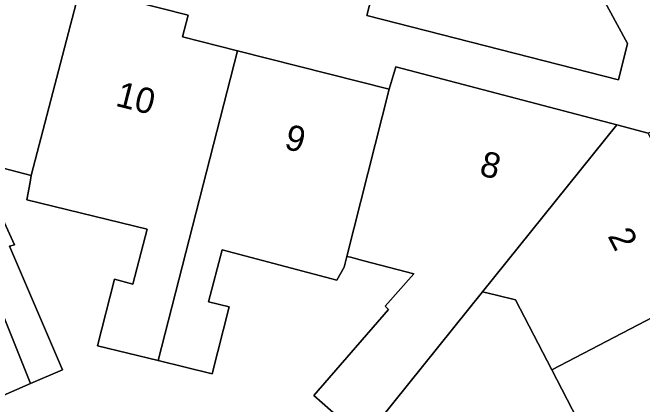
# Model space of a CAD drawing. Extents: x 158352 to 159489, y 383828 to 384603.
# Drawn here: x 159290.47 to 159315.23, y 384365.71 to 384381.11 of the extents above; entities that cross this region are included whole.
import ezdxf

# ---------------------------------------------------------------- set-up
doc = ezdxf.new("R2010")
doc.units = 0
for name, color, linetype in [('IMGEO_Erf', 7, 'Continuous'), ('IMGEO_Groenvoorziening', 7, 'Continuous'), ('IMGEO_Pand', 7, 'Continuous'), ('IMGEO_Pand_nummerreeks', 7, 'Continuous'), ('IMGEO_Voetpad_open', 7, 'Continuous')]:
    doc.layers.add(name, color=color, linetype=linetype)

msp = doc.modelspace()

# ---------------------------------------------------------------- linework, layer by layer
at = {"layer": 'IMGEO_Erf'}
for points in [[(159313.66, 384363.216), (159311.666, 384367.07), (159310.24, 384369.825), (159309.5, 384370.004), (159308.946, 384370.138), (159304.272, 384364.326), (159302.313, 384366.053), (159305.244, 384369.446), (159305.114, 384369.576), (159306.241, 384370.847), (159304.273, 384371.357), (159303.751, 384371.492), (159303.607, 384371.529), (159303.501, 384371.111), (159303.221, 384370.594), (159298.714, 384371.782), (159298.168, 384369.743), (159298.978, 384369.544), (159298.314, 384366.915), (159296.19, 384367.433), (159293.805, 384368.015), (159294.479, 384370.635), (159295.199, 384370.437), (159295.764, 384372.596), (159291.035, 384373.757), (159291.156, 384374.442), (159291.203, 384374.706), (159290.093, 384374.994)], [(159289.495, 384374.264), (159290.539, 384371.977), (159290.349, 384371.927), (159292.427, 384367.063), (159291.177, 384366.528), (159289.871, 384365.969)]]:
    msp.add_lwpolyline(points, dxfattribs=at)
at = {"layer": 'IMGEO_Groenvoorziening'}
msp.add_lwpolyline([(159314.293, 384378.465), (159314.643, 384379.897), (159313.586, 384381.869), (159305.188, 384384.036), (159304.399, 384381.005)], close=True, dxfattribs=at)
at = {"layer": 'IMGEO_Pand'}
for points in [[(159293.121, 384382.105), (159287.408, 384383.574), (159285.194, 384380.904), (159282.848, 384378.075), (159288.373, 384373.499), (159291.177, 384366.528), (159292.427, 384367.063), (159290.349, 384371.927), (159290.539, 384371.977), (159289.495, 384374.264), (159290.093, 384374.994), (159291.203, 384374.706)], [(159299.312, 384379.615), (159297.148, 384380.164), (159297.366, 384381.014), (159293.121, 384382.105), (159291.203, 384374.706), (159291.156, 384374.442), (159291.035, 384373.757), (159295.764, 384372.596), (159295.199, 384370.437), (159294.479, 384370.635), (159293.805, 384368.015), (159296.19, 384367.433)], [(159305.276, 384378.101), (159299.312, 384379.615), (159296.19, 384367.433), (159298.314, 384366.915), (159298.978, 384369.544), (159298.168, 384369.743), (159298.714, 384371.782), (159303.221, 384370.594), (159303.501, 384371.111), (159303.607, 384371.529)], [(159314.22, 384376.696), (159305.534, 384378.981), (159305.276, 384378.101), (159303.607, 384371.529), (159303.751, 384371.492), (159304.273, 384371.357), (159306.241, 384370.847), (159305.114, 384369.576), (159305.244, 384369.446), (159302.313, 384366.053), (159304.272, 384364.326), (159308.946, 384370.138)], [(159284.885, 384368.742), (159287.362, 384371.791), (159289.871, 384365.969), (159291.177, 384366.528), (159288.373, 384373.499), (159282.848, 384378.075), (159279.044, 384373.488)], [(159318.436, 384370.598), (159315.452, 384376.372), (159314.22, 384376.696), (159308.946, 384370.138), (159309.5, 384370.004), (159310.24, 384369.825), (159311.666, 384367.07)], [(159309.987, 384359.552), (159321.16, 384365.327), (159318.436, 384370.598), (159311.666, 384367.07), (159313.66, 384363.216), (159311.644, 384362.213), (159311.252, 384362.951), (159308.847, 384361.718)]]:
    msp.add_lwpolyline(points, close=True, dxfattribs=at)
at = {"layer": 'IMGEO_Voetpad_open'}
msp.add_lwpolyline([(159287.408, 384383.574), (159293.121, 384382.105), (159297.366, 384381.014), (159297.148, 384380.164), (159299.312, 384379.615), (159305.276, 384378.101), (159305.534, 384378.981), (159314.22, 384376.696), (159315.452, 384376.372), (159318.3, 384377.834), (159313.661, 384386.74)], dxfattribs=at)
msp.add_lwpolyline([(159313.586, 384381.869), (159314.643, 384379.897), (159314.293, 384378.465), (159304.399, 384381.005), (159305.188, 384384.036)], close=True, dxfattribs=at)

# ---------------------------------------------------------------- texts
at = {"layer": 'IMGEO_Pand_nummerreeks'}
for s, rotation, p in [('10', 345.7563, (159294.476, 384377.457)), ('9', 345.7563, (159301.109, 384375.774)), ('8', 345.2463, (159308.778, 384374.735)), ('2', 297.3299, (159313.849, 384372.331))]:
    msp.add_text(s, height=1, rotation=rotation, dxfattribs=at).set_placement(p)

doc.saveas('drawing.dxf')
